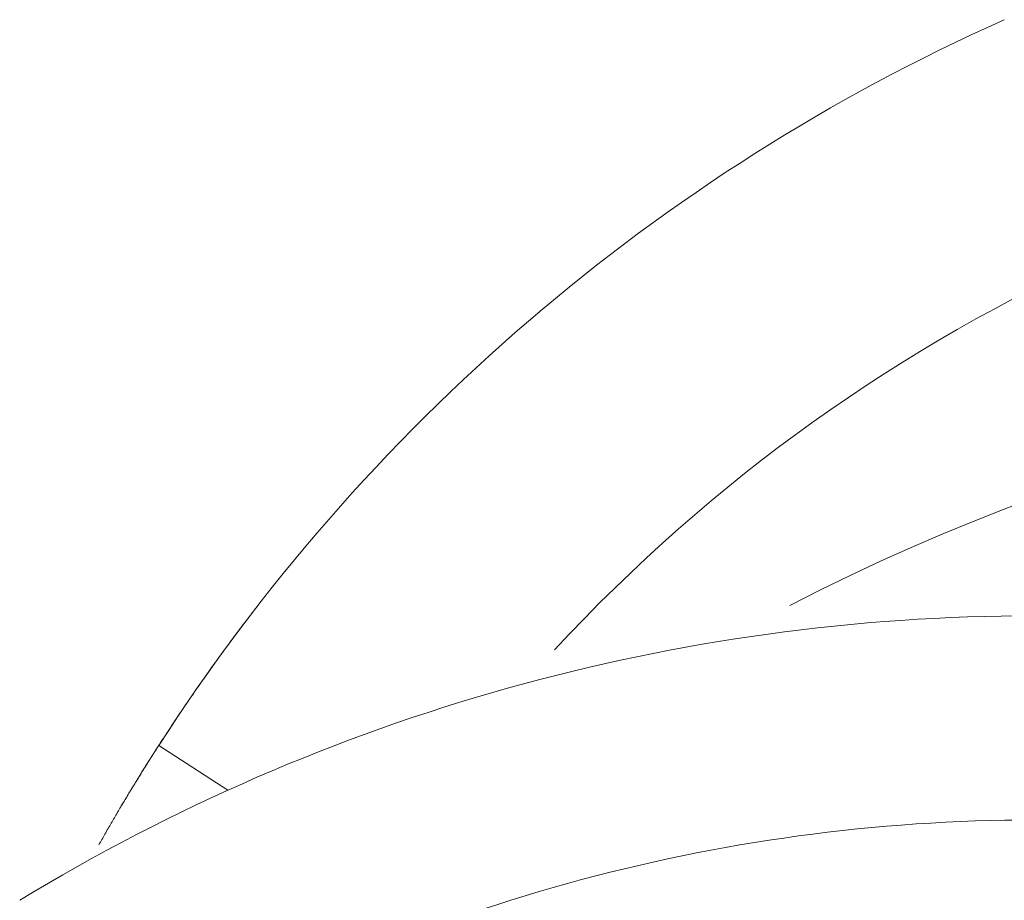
# Model space of a CAD drawing. Header units: millimetres. Extents: x 25069 to 61396, y 8621 to 21558.
# Tile 382 of 656: x 49994 to 50032, y 15460 to 15495. Entities that reach past the tile are written whole.
import ezdxf

# ---------------------------------------------------------------- set-up
doc = ezdxf.new("R2010")
doc.units = ezdxf.units.MM
doc.layers.add('10', color=7, linetype='Continuous')

msp = doc.modelspace()

# ---------------------------------------------------------------- linework, layer by layer
at = {"layer": '10', "color": 7, "linetype": 'Continuous', "lineweight": 15}
msp.add_line((49998.965, 15466.285), (50001.68, 15464.538), dxfattribs=at)
for centre, radius, start, end in [((50063.286, 15424.872), 76.5, 114.0596, 147.22418), ((50063.286, 15424.872), 66.5, 44.36729, 137.22783), ((50063.286, 15394.872), 86.5, 62.17714, 117.24272), ((50033.286, 15394.872), 76.5, 90, 121.32083), ((50033.286, 15394.872), 76.5, 90, 121.32083), ((50033.286, 15394.872), 68.5, 90, 120.99807)]:
    msp.add_arc(centre, radius, start, end, dxfattribs=at)
msp.add_rational_spline([(50002.69, 15471.565), (50000.788, 15469.098), (49999.04, 15466.518), (49997.452, 15463.835)], [0.921527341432, 0.91997485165, 0.919566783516, 0.920303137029], degree=3, dxfattribs=at)
msp.add_open_spline([(49996.623, 15462.398), (49996.632, 15462.415), (49996.682, 15462.503), (49996.771, 15462.661), (49996.892, 15462.874), (49997.014, 15463.086), (49997.137, 15463.299), (49997.261, 15463.511), (49997.386, 15463.724), (49997.512, 15463.937), (49997.639, 15464.15), (49997.767, 15464.363), (49997.897, 15464.576), (49998.027, 15464.79), (49998.158, 15465.003), (49998.29, 15465.217), (49998.423, 15465.43), (49998.557, 15465.644), (49998.692, 15465.858), (49998.828, 15466.072), (49998.92, 15466.214), (49998.965, 15466.285)], degree=3, knots=[0, 0, 0, 0, 0.012822, 0.066524, 0.120361, 0.174331, 0.228435, 0.282674, 0.337046, 0.391553, 0.446195, 0.50097, 0.55588, 0.610924, 0.666103, 0.721416, 0.776864, 0.832446, 0.888163, 0.944014, 1, 1, 1, 1], dxfattribs=at)

doc.saveas('drawing.dxf')
